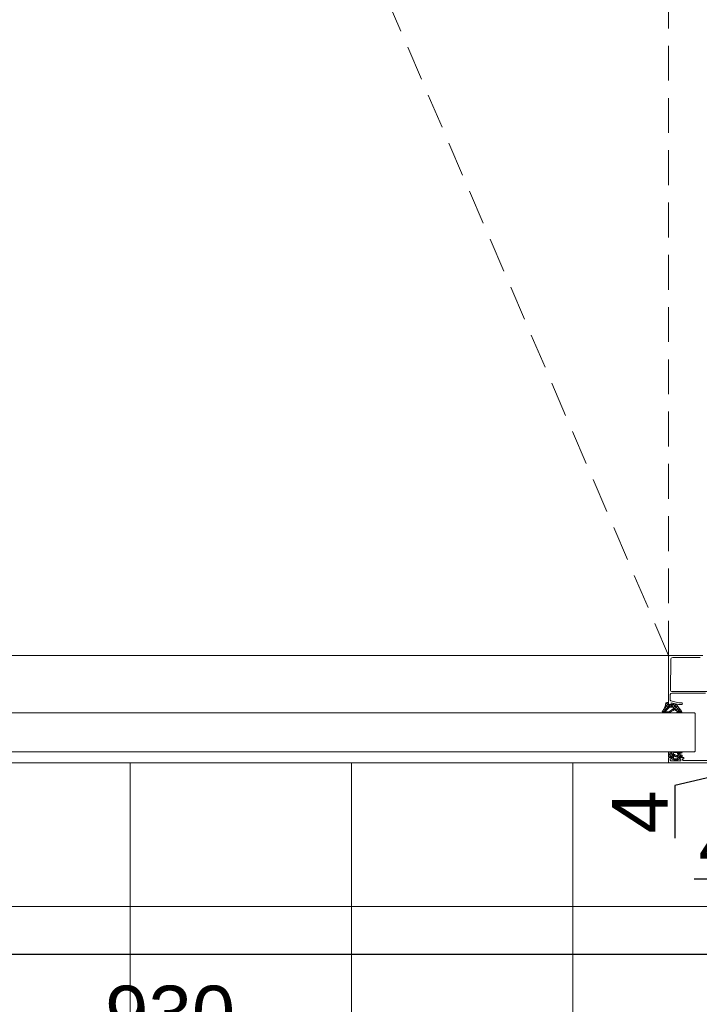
# Model space of a CAD drawing. Header units: millimetres. Extents: x 3652085 to 3778338, y -303702 to -273644.
# Tile 353 of 588: x 3710317 to 3710804, y -276650 to -275943. Entities that reach past the tile are written whole.
import ezdxf

# ---------------------------------------------------------------- set-up
doc = ezdxf.new("R2010")
doc.units = ezdxf.units.MM
doc.header["$PDMODE"] = 34
for name, pattern in [('DASHED', [0.75, 0.5, -0.25]), ('HIDDEN', [0.375, 0.25, -0.125]), ('HIDDEN2', [4.7625, 3.175, -1.5875])]:
    doc.linetypes.add(name, pattern=pattern)
doc.layers.add('!!!! BALCONY', color=7, linetype='Continuous')
doc.layers.add('DIM-03    (HAUSART)', color=111, linetype='Continuous', lineweight=5)
doc.layers.add('SECTION-SYMBOL-01    (HAUSART)', color=80, linetype='Continuous', lineweight=5)
doc.styles.add('1-20 Eng HA', font='arial.ttf', dxfattribs={"height": 40})
doc.dimstyles.new('1-20 Eng HA', dxfattribs={"dimtxt": 40, "dimasz": 16, "dimexe": 16, "dimexo": 5, "dimgap": 5, "dimtad": 1, "dimdec": 0, "dimlfac": -1, "dimzin": 0, "dimdsep": 46, "dimtxsty": '1-20 Eng HA', "dimblk": 'OBLIQUE', "dimcen": 0.09, "dimdle": 16, "dimclrd": 256, "dimclre": 256, "dimclrt": 256, "dimadec": 0, "dimazin": 0, "dimtfac": 1, "dimtdec": 0, "dimtofl": 0, "dimtmove": 0, "dimatfit": 3, "dimldrblk": 'OBLIQUE', "dimfxl": 1, "dimtolj": 1, "dimtzin": 0, "dimlwe": 0, "dimarcsym": 0})

# ---------------------------------------------------------------- blocks, each defined once
blk = doc.blocks.new('_Oblique')
at = {"color": 0, "linetype": 'ByBlock', "lineweight": -2}
blk.add_line((-0.5, -0.5), (0.5, 0.5), dxfattribs=at)
blk = doc.blocks.new('*D530')
at = {"layer": 'Defpoints', "color": 0, "lineweight": 0, "transparency": 16777216}
for p in [(3709959.65, -276476.55), (3710889.56, -276474.75), (3710889.56, -276682.11)]:
    blk.add_point(p, dxfattribs=at)
at = {"layer": 'DIM-03    (HAUSART)', "linetype": 'HIDDEN2', "lineweight": 0, "transparency": 16777216}
for p, q in [((3709959.65, -276481.55), (3709959.65, -276698.11)), ((3710889.56, -276479.75), (3710889.56, -276698.11))]:
    blk.add_line(p, q, dxfattribs=at)
at = {"layer": 'DIM-03    (HAUSART)', "lineweight": -2, "transparency": 16777216}
blk.add_line((3709943.65, -276682.11), (3710905.56, -276682.11), dxfattribs=at)
at = {"layer": 'DIM-03    (HAUSART)', "lineweight": -2, "transparency": 16777216, "xscale": 16, "yscale": 16, "zscale": 16, "rotation": 180}
blk.add_blockref('_Oblique', (3709959.65, -276682.11), dxfattribs=at)
at = {"layer": 'DIM-03    (HAUSART)', "lineweight": -2, "transparency": 16777216, "xscale": 16, "yscale": 16, "zscale": 16}
blk.add_blockref('_Oblique', (3710889.56, -276682.11), dxfattribs=at)
at = {"layer": 'DIM-03    (HAUSART)', "lineweight": 0, "transparency": 16777216, "insert": (3710424.61, -276656.68), "char_height": 40, "attachment_point": 5, "style": '1-20 Eng HA'}
blk.add_mtext('\\A1;930', dxfattribs=at)
blk = doc.blocks.new('*D531')
at = {"layer": 'Defpoints', "color": 0, "lineweight": 0, "transparency": 16777216}
for p in [(3709295.05, -276480.55), (3710925.16, -276480.22), (3710925.16, -276741.34)]:
    blk.add_point(p, dxfattribs=at)
at = {"layer": 'DIM-03    (HAUSART)', "linetype": 'HIDDEN2', "lineweight": 0, "transparency": 16777216}
for p, q in [((3709295.05, -276485.55), (3709295.05, -276757.34)), ((3710925.16, -276485.22), (3710925.16, -276757.34))]:
    blk.add_line(p, q, dxfattribs=at)
at = {"layer": 'DIM-03    (HAUSART)', "lineweight": -2, "transparency": 16777216}
blk.add_line((3709279.05, -276741.34), (3710941.16, -276741.34), dxfattribs=at)
at = {"layer": 'DIM-03    (HAUSART)', "lineweight": -2, "transparency": 16777216, "xscale": 16, "yscale": 16, "zscale": 16, "rotation": 180}
blk.add_blockref('_Oblique', (3709295.05, -276741.34), dxfattribs=at)
at = {"layer": 'DIM-03    (HAUSART)', "lineweight": -2, "transparency": 16777216, "xscale": 16, "yscale": 16, "zscale": 16}
blk.add_blockref('_Oblique', (3710925.16, -276741.34), dxfattribs=at)
at = {"layer": 'DIM-03    (HAUSART)', "lineweight": 0, "transparency": 16777216, "insert": (3710110.1, -276715.9), "char_height": 40, "attachment_point": 5, "style": '1-20 Eng HA'}
blk.add_mtext('\\A1;1630', dxfattribs=at)
blk = doc.blocks.new('*D535')
at = {"layer": 'Defpoints', "color": 0, "lineweight": 0, "transparency": 16777216}
for p in [(3710881.76, -276476.55), (3710846.18, -276480.48), (3710846.18, -276480.48)]:
    blk.add_point(p, dxfattribs=at)
at = {"layer": 'DIM-03    (HAUSART)', "lineweight": -2, "transparency": 16777216}
for p, q in [((3710846.18, -276476.55), (3710846.18, -276460.55)), ((3710846.18, -276476.55), (3710846.18, -276480.48)), ((3710846.18, -276478.52), (3710786.48, -276492.88)), ((3710846.18, -276480.48), (3710846.18, -276496.48)), ((3710786.48, -276492.88), (3710786.48, -276530.55))]:
    blk.add_line(p, q, dxfattribs=at)
at = {"layer": 'DIM-03    (HAUSART)', "linetype": 'HIDDEN2', "lineweight": 0, "transparency": 16777216}
for p, q in [((3710876.76, -276476.55), (3710830.18, -276476.55)), ((3710851.18, -276480.48), (3710862.18, -276480.48))]:
    blk.add_line(p, q, dxfattribs=at)
at = {"layer": 'DIM-03    (HAUSART)', "lineweight": -2, "transparency": 16777216, "xscale": 16, "yscale": 16, "zscale": 16}
for p, rotation in [((3710846.18, -276476.55), 270), ((3710846.18, -276480.48), 90)]:
    blk.add_blockref('_Oblique', p, dxfattribs=dict(at, rotation=rotation))
at = {"layer": 'DIM-03    (HAUSART)', "lineweight": 0, "transparency": 16777216, "insert": (3710761.48, -276511.72), "char_height": 40, "attachment_point": 5, "rotation": 90, "style": '1-20 Eng HA'}
blk.add_mtext('\\A1;4', dxfattribs=at)
blk = doc.blocks.new('*D536')
at = {"layer": 'Defpoints', "color": 0, "lineweight": 0, "transparency": 16777216}
for p in [(3710925.05, -276554.48), (3710885.05, -276559.95), (3710885.05, -276574.48)]:
    blk.add_point(p, dxfattribs=at)
at = {"layer": 'DIM-03    (HAUSART)', "linetype": 'HIDDEN2', "lineweight": 0, "transparency": 16777216}
for p, q in [((3710885.05, -276569.48), (3710885.05, -276543.95)), ((3710925.05, -276559.48), (3710925.05, -276575.95))]:
    blk.add_line(p, q, dxfattribs=at)
at = {"layer": 'DIM-03    (HAUSART)', "lineweight": -2, "transparency": 16777216}
for p, q in [((3710885.05, -276559.95), (3710800.28, -276559.95)), ((3710941.05, -276559.95), (3710885.05, -276559.95))]:
    blk.add_line(p, q, dxfattribs=at)
at = {"layer": 'DIM-03    (HAUSART)', "lineweight": -2, "transparency": 16777216, "xscale": 16, "yscale": 16, "zscale": 16, "rotation": 180}
blk.add_blockref('_Oblique', (3710885.05, -276559.95), dxfattribs=at)
at = {"layer": 'DIM-03    (HAUSART)', "lineweight": -2, "transparency": 16777216, "xscale": 16, "yscale": 16, "zscale": 16}
blk.add_blockref('_Oblique', (3710925.05, -276559.95), dxfattribs=at)
at = {"layer": 'DIM-03    (HAUSART)', "lineweight": 0, "transparency": 16777216, "insert": (3710834.67, -276534.53), "char_height": 40, "attachment_point": 5, "style": '1-20 Eng HA'}
blk.add_mtext('\\A1;40', dxfattribs=at)
blk = doc.blocks.new('*D525')
at = {"layer": 'Defpoints', "color": 0, "lineweight": 0, "transparency": 16777216}
for p in [(3710885.16, -276613.85), (3710885.16, -276620.55), (3709335.05, -276626.55)]:
    blk.add_point(p, dxfattribs=at)
at = {"layer": 'DIM-03    (HAUSART)', "linetype": 'HIDDEN2', "lineweight": 0, "transparency": 16777216}
for p, q in [((3709335.05, -276621.55), (3709335.05, -276597.85)), ((3710885.16, -276615.55), (3710885.16, -276597.85))]:
    blk.add_line(p, q, dxfattribs=at)
at = {"layer": 'DIM-03    (HAUSART)', "lineweight": -2, "transparency": 16777216}
blk.add_line((3709319.05, -276613.85), (3710901.16, -276613.85), dxfattribs=at)
at = {"layer": 'DIM-03    (HAUSART)', "lineweight": -2, "transparency": 16777216, "xscale": 16, "yscale": 16, "zscale": 16, "rotation": 180}
blk.add_blockref('_Oblique', (3709335.05, -276613.85), dxfattribs=at)
at = {"layer": 'DIM-03    (HAUSART)', "lineweight": -2, "transparency": 16777216, "xscale": 16, "yscale": 16, "zscale": 16}
blk.add_blockref('_Oblique', (3710885.16, -276613.85), dxfattribs=at)
at = {"layer": 'DIM-03    (HAUSART)', "lineweight": 0, "transparency": 16777216, "insert": (3710110.1, -276588.43), "char_height": 40, "attachment_point": 5, "style": '1-20 Eng HA'}
blk.add_mtext('\\A1;1550', dxfattribs=at)
blk = doc.blocks.new('F_042')
at = {"color": 252, "lineweight": 0}
for p, q in [((107.99, -5.37), (791.49, -5.37)), ((105.56, -40.07), (99.39, -46.24)), ((102.13, -41.54), (105.31, -44.72)), ((103.08, -40.58), (102.15, -41.51)), ((103.12, -40.56), (105.09, -42.53)), ((104.53, -40), (107.04, -42.51)), ((107.23, -40.37), (105.06, -42.54)), ((106.87, -40.37), (109.23, -42.73)), ((110.24, -39.33), (107.06, -42.51)), ((108.76, -38.84), (108.49, -39.11)), ((108.49, -40.02), (111.39, -42.92)), ((110.72, -40.82), (108.86, -42.68)), ((109.4, -38.96), (110.57, -40.12)), ((111.16, -42.35), (110.61, -42.89)), ((89.99, -46.37), (89.49, -46.87)), ((89.49, -46.87), (89.49, -73.87)), ((809.99, -46.37), (89.99, -46.37)), ((99.53, -44.85), (101.05, -46.37)), ((100.4, -43.74), (101.91, -45.26)), ((102.01, -45.59), (101.23, -46.37)), ((101.26, -42.64), (103.35, -44.73)), ((102.26, -45.61), (102.53, -45.88)), ((104.78, -42.82), (102.57, -45.03)), ((105.61, -43.96), (105.02, -44.55)), ((106.79, -44.75), (106.27, -45.27)), ((107.97, -45.54), (107.52, -45.99)), ((108.27, -45.7), (108.93, -46.37)), ((108.86, -42.68), (108.49, -43.05)), ((109.71, -45.77), (109.11, -46.37)), ((109.23, -42.73), (112.74, -46.24)), ((110.61, -42.89), (109.51, -44)), ((110.3, -45.77), (110.9, -46.37)), ((111.79, -43.69), (110.54, -44.94)), ((111.68, -45.77), (111.08, -46.37)), ((112.59, -44.86), (111.8, -45.65)), ((89.49, -73.87), (89.99, -74.37)), ((809.99, -74.37), (89.99, -74.37)), ((102.12, -75.35), (99.11, -78.36)), ((100.22, -75.29), (99.36, -74.43)), ((101.82, -79.01), (99.41, -76.6)), ((100.49, -74.86), (100.07, -75.29)), ((100.99, -74.37), (100.57, -74.79)), ((101.45, -76.52), (100.74, -75.8)), ((102.5, -77.1), (100.99, -78.61)), ((101.91, -74.86), (101.42, -74.37)), ((102.86, -77.93), (102.03, -77.1)), ((102.73, -74.75), (102.58, -74.89)), ((103.11, -74.37), (102.73, -74.75)), ((103.62, -74.45), (103.54, -74.37)), ((104.15, -74.98), (103.62, -74.45)), ((104.37, -77.32), (103.7, -76.65)), ((104.48, -77.24), (104.18, -77.54)), ((104.53, -77.47), (104.37, -77.32)), ((107.35, -74.37), (104.48, -77.24)), ((105.23, -74.37), (104.59, -75.01)), ((105.55, -78.5), (104.71, -77.66)), ((106.32, -77.52), (105.03, -78.81)), ((105.61, -76.44), (105.05, -75.87)), ((105.74, -76.57), (105.61, -76.44)), ((106.85, -75.56), (105.66, -74.37)), ((106.42, -77.42), (106.32, -77.52)), ((107.54, -78.37), (106.59, -77.42)), ((108.49, -77.19), (106.85, -75.56)), ((108.49, -75.35), (107.42, -76.42)), ((108.49, -77.47), (107.59, -78.37)), ((108.09, -74.67), (107.78, -74.37)), ((108.49, -75.07), (108.09, -74.67)), ((100.35, -79.66), (100.1, -79.41)), ((100.43, -79.17), (100.12, -79.47)), ((102.32, -79.39), (101.66, -80.05)), ((103.06, -80.25), (102.15, -79.34)), ((104.34, -79.5), (103.55, -80.29)), ((105.04, -80.11), (104.42, -79.49)), ((106, -78.94), (105.55, -78.5)), ((106.59, -79.53), (106.21, -79.16)), ((106.69, -79.27), (106.33, -79.63)), ((107.99, -82.37), (791.99, -82.37))]:
    blk.add_line(p, q, dxfattribs=at)
for points in [[(83.99, -5.37), (107.99, -5.37, -0.4142), (108.49, -5.87), (108.49, -40.07, -0.414214), (107.99, -40.57), (106.59, -40.57), (106.59, -39.17), (101.36, -40.57), (99.09, -40.57, -0.999985), (99.09, -39.37), (101.21, -39.37), (106.92, -37.84, 0.339968), (107.29, -37.35), (107.28, -33.37, 0.4137), (106.28, -32.37), (81.99, -32.37, 0.739503)], [(79.84, -31.17), (106.14, -31.17, 0.416011), (107.14, -30.16), (107.14, -30.16), (107.01, -8.32, 0.410062), (105.52, -6.83), (85.79, -6.68, 0.416523)], [(50.99, -82.37), (107.99, -82.37, 0.414214), (108.49, -81.87), (108.49, -79.07, 0.414214), (107.99, -78.57), (106.39, -78.57, 1), (106.39, -79.37), (107.29, -79.37), (107.29, -80.47, -0.414214), (106.79, -80.97), (100.19, -80.97, -0.414214), (99.69, -80.47), (99.69, -79.37), (100.59, -79.37, 1), (100.59, -78.57), (97.89, -78.57, 1), (97.89, -79.37), (98.49, -79.37), (98.49, -80.07, -0.414214), (97.99, -80.57), (97.49, -80.57), (97.49, -80.72), (77.29, -80.57, -0.412055)]]:
    blk.add_lwpolyline(points, format="xyb", dxfattribs=at)
for points in [[(110.64, -40.41, 0.073105), (111.43, -42.99, 0.073105), (112.92, -45.24, -0.611617), (112.31, -46.37), (108.76, -46.37, -0.135371), (107.86, -46.18), (104.86, -44.46, 0.600795), (104.11, -44.4, -0.039523), (100.88, -45.57), (102.17, -45.6, -0.98584), (102.16, -46.37), (99.83, -46.37, -0.588526), (99.18, -45.28), (102.56, -40.99, -0.170077), (103.03, -40.6), (105.18, -39.74, -0.46953), (105.45, -39.84), (105.65, -40.29, 0.327485), (105.79, -40.37), (108.29, -40.37, 0.417705), (108.49, -40.2), (108.49, -39, -0.496087), (108.73, -38.83), (109.67, -39.02, -0.281435), (110.41, -39.63), (110.63, -40.33), (110.64, -40.41)], [(108.25, -42.83, 0.353239), (107.77, -42.51), (105.24, -42.51, 0.527417), (104.78, -43.11), (104.96, -43.47, 0.120402), (105.11, -43.63), (107.92, -45.5, 0.199747), (108.76, -45.77), (111.99, -45.77), (112, -45.68), (111.65, -45.62, -0.133794), (110.78, -45.17), (108.25, -42.83)], [(99.54, -74.37), (108.19, -74.37, -0.198913), (108.4, -74.46, -0.198913), (108.49, -74.67), (108.49, -78.07, -0.414214), (108.19, -78.37), (106.09, -78.37, 0.414214), (105.99, -78.47), (105.99, -78.87, 0.414214), (106.29, -79.17), (106.51, -79.17, -0.665155), (106.65, -79.51), (104.77, -80.21), (103.72, -80.3, -0.037416), (102.73, -80.21), (101.88, -80.12), (100.28, -79.64, -0.217158), (100.15, -79.53), (100.12, -79.45, -0.544925), (100.3, -79.17), (100.69, -79.17, 0.414214), (100.99, -78.87), (100.99, -78.47, 0.414214), (100.89, -78.37), (99.18, -78.37, -0.414214), (98.88, -78.07), (98.88, -77.09, -0.264132), (99.02, -76.83), (101.07, -75.61, 0.587695), (101.06, -75.43), (100.85, -75.32, 0.120185), (100.71, -75.29), (99.63, -75.29, -0.056618), (99.56, -75.28), (99.1, -75.17, -0.685292), (99.02, -74.62), (99.39, -74.41), (99.54, -74.37)], [(102.33, -74.88), (100.18, -74.77), (100.16, -74.82), (101.65, -75.01, -0.095683), (101.76, -75.04), (101.98, -75.16, -0.273211), (102.13, -75.43), (102.13, -75.75, -0.243176), (102.01, -76), (101.57, -76.31, 0.195639), (101.45, -76.5), (101.41, -76.74, 0.468397), (101.7, -77.1), (102.67, -77.1, 0.118373), (102.94, -77.03), (103.91, -76.54, -0.118373), (104.18, -76.47), (104.75, -76.47, 0.414214), (105.05, -76.17), (105.05, -75.59, 0.399031), (104.48, -74.99), (102.33, -74.88)], [(103.85, -77.68), (103.4, -77.88, -0.103917), (103.16, -77.93), (102.06, -77.93, 0.439256), (101.76, -78.26), (101.83, -79.04, 0.321894), (102.05, -79.31), (102.7, -79.52), (103.56, -79.57), (104.74, -79.46, 0.142395), (104.91, -79.32, 0.142395), (104.98, -79.11), (105.03, -78.79, 0.11993), (105.02, -78.65), (104.72, -77.67, 0.446268), (104.31, -77.48), (103.85, -77.68)], [(106.4, -77.42), (106.82, -77.42, 0.414214), (107.42, -76.82), (107.42, -76.25, 0.141814), (107.39, -76.15), (107.37, -76.12, 0.209904), (107.1, -75.94), (106.86, -75.89, 0.204901), (106.55, -75.96), (105.81, -76.51, 0.153119), (105.66, -76.7), (105.6, -76.89, 0.515891), (105.98, -77.42), (106.4, -77.42)]]:
    blk.add_lwpolyline(points, format="xyb", close=True, dxfattribs=at)
at = {"linetype": 'DASHED', "lineweight": 5, "ltscale": 50}
blk.add_arc((-0.01, 0), 885.02, 359.65246, 89.40642, dxfattribs=at)

msp = doc.modelspace()

# ---------------------------------------------------------------- hatches: boundary and pattern name
at = {"layer": '!!!! BALCONY', "linetype": 'Continuous', "lineweight": 13}
h = msp.add_hatch(dxfattribs=at)
h.set_pattern_fill('NET', color=252, scale=50, angle=360, style=0)
h.set_pattern_definition([(360, (3906928.35, -412628.42), (8e-14, 158.75), []), (90, (3906928.35, -412628.42), (-158.75, 9e-14), [])])
h.paths.add_polyline_path([(3709003.24, -276912.35), (3709393.03, -276912.35), (3710071.45, -276912.35), (3710098.27, -277000.71), (3710121.84, -276823.98), (3710145.19, -276912.35), (3710647.57, -276912.35), (3711216.84, -276912.35), (3711216.84, -276859.46), (3711216.84, -276666.89), (3711216.84, -276626.55), (3710885.16, -276626.55), (3710885.06, -276480.48), (3710884.85, -276476.55), (3709334.95, -276476.55), (3709334.95, -276480.48), (3709334.95, -276626.55), (3709003.26, -276626.55), (3709003.26, -276666.89), (3709003.24, -276666.89)])

# ---------------------------------------------------------------- linework, layer by layer
at = {"linetype": 'DASHED', "lineweight": 5, "ltscale": 50}
for points in [[(3710782.06, -276399.55), (3710782.06, -275602.69), (3710099.06, -275602.69), (3710099.06, -276399.55)], [(3710782.06, -276399.55), (3710440.56, -275602.69), (3710099.06, -276399.55)]]:
    msp.add_lwpolyline(points, dxfattribs=at)
at = {"layer": 'SECTION-SYMBOL-01    (HAUSART)', "linetype": 'HIDDEN', "ltscale": 200}
msp.add_lwpolyline([(3710739.64, -277064.59, 0, 0, 0), (3710739.64, -275247.49, 21.19, 21.19, 0), (3710670.13, -275247.49, 0, 0, 0)], format="xyseb", dxfattribs=at)

# ---------------------------------------------------------------- block references
at = {"linetype": 'DASHED', "lineweight": 5, "ltscale": 0.5, "xscale": -1}
msp.add_blockref('F_042', (3710890.55, -276394.18), dxfattribs=at)

# ---------------------------------------------------------------- dimensions: what is measured, and where the dimension line sits
at = {"layer": 'DIM-03    (HAUSART)', "lineweight": 0}
dim = msp.add_linear_dim(base=(3710846.18, -276480.48), p1=(3710881.76, -276476.55), p2=(3710846.18, -276480.48), angle=90, dimstyle='1-20 Eng HA', override={"dimclrd": 256, "dimclre": 256, "dimclrt": 256, "dimtmove": 1}, dxfattribs=at)
dim.commit()
dim.dimension.update_dxf_attribs({"geometry": '*D535', "text_midpoint": (3710786.48, -276497.88), "dimtype": 160})
for base, p1, p2, picture, middle in [((3710889.56, -276682.11), (3709959.65, -276476.55), (3710889.56, -276474.75), '*D530', (3710424.61, -276656.68)), ((3710925.16, -276741.34), (3709295.05, -276480.55), (3710925.16, -276480.22), '*D531', (3710110.1, -276715.9)), ((3710885.05, -276559.95), (3710925.05, -276554.48), (3710885.05, -276574.48), '*D536', (3710834.67, -276534.53)), ((3710885.16, -276613.85), (3709335.05, -276626.55), (3710885.16, -276620.55), '*D525', (3710110.1, -276588.43))]:
    dim = msp.add_linear_dim(base=base, p1=p1, p2=p2, dimstyle='1-20 Eng HA', override={"dimclrd": 256, "dimclre": 256, "dimclrt": 256}, dxfattribs=at)
    dim.commit()
    dim.dimension.update_dxf_attribs({"geometry": picture, "text_midpoint": middle})

doc.saveas('drawing.dxf')
